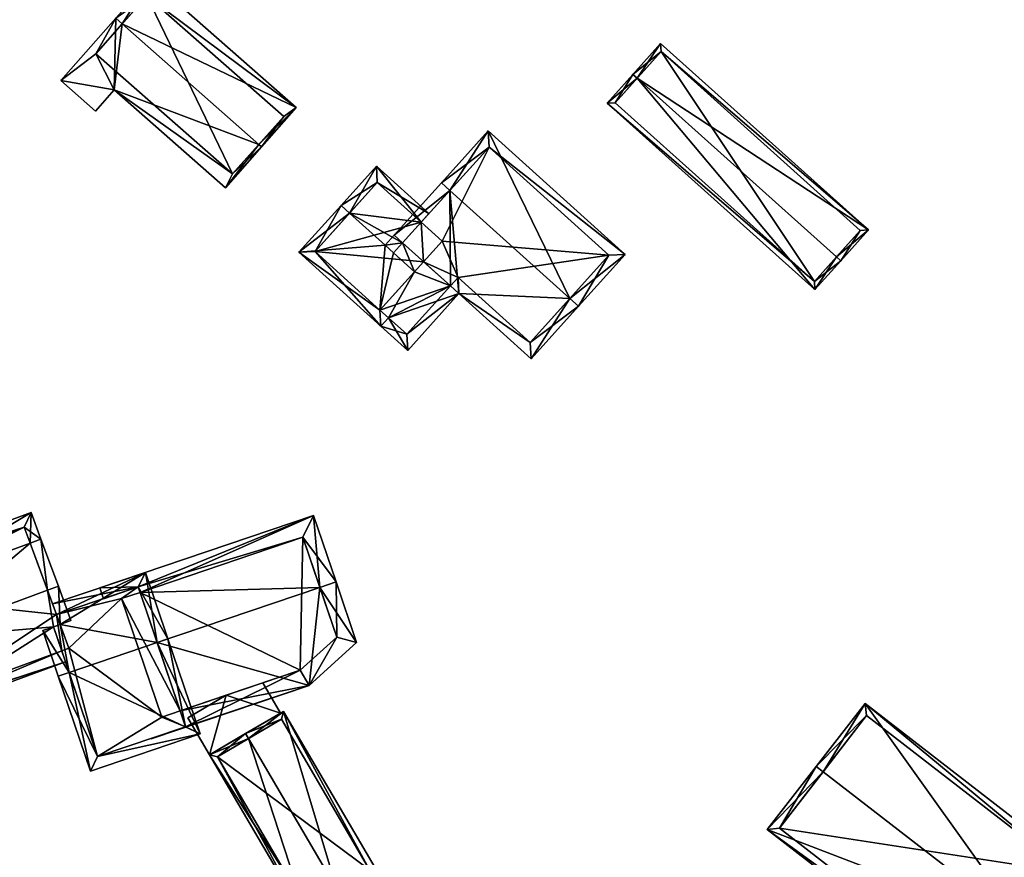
# Model space of a CAD drawing. Header units: inches. Extents: x 2685601 to 2690022, y 1235992 to 1239010.
# Tile 310 of 390: x 2689265 to 2689350, y 1237973 to 1238046. Entities that reach past the tile are written whole.
import ezdxf

# ---------------------------------------------------------------- set-up
doc = ezdxf.new("R2010")
doc.units = ezdxf.units.IN
doc.header["$MEASUREMENT"] = 0
doc.layers.add('Gebaeude Einzelhaus', color=10, linetype='Continuous')
doc.layers.add('Offenes Gebaeude', color=10, linetype='Continuous')

msp = doc.modelspace()

# ---------------------------------------------------------------- meshes
at = {"layer": 'Gebaeude Einzelhaus'}
mesh = msp.add_polyface(dxfattribs=at)
corners = [(2689285.394, 1238034.828, 497.935), (2689272.795, 1238039.571, 495.098), (2689282.478, 1238031.04, 495.098), (2689273.499, 1238045.309, 497.935), (2689272.94, 1238045.801, 497.935), (2689268.163, 1238040.38, 493.637), (2689271.171, 1238037.729, 493.637), (2689285.631, 1238034.619, 497.935), (2689288.64, 1238038.033, 495.028), (2689275.948, 1238049.216, 495.028), (2689283.1, 1238032.25, 495.882), (2689271.2, 1238042.7, 495.867), (2689287.55, 1238037.25, 495.864), (2689275.65, 1238047.75, 495.857), (2689283.1, 1238032.25, 488.747), (2689271.2, 1238042.7, 488.747), (2689287.55, 1238037.25, 488.747), (2689275.65, 1238047.75, 488.747)]
mesh.append_faces([[corners[k] for k in face] for face in [(13, 3, 4), (4, 3, 11), (4, 11, 5), (9, 13, 4), (12, 13, 8), (8, 13, 9), (0, 12, 7), (10, 0, 7), (7, 12, 8), (2, 10, 7), (11, 10, 1), (5, 11, 1), (1, 10, 2), (6, 5, 1), (3, 9, 4), (7, 8, 0), (0, 8, 3), (3, 8, 9), (0, 2, 7), (6, 1, 5), (5, 1, 4), (4, 1, 3), (3, 1, 0), (0, 1, 2)]], dxfattribs={"color": 13})
mesh.append_faces([[corners[k] for k in face] for face in [(14, 17, 16), (15, 17, 14), (13, 17, 3), (11, 17, 15), (3, 17, 11), (16, 17, 13), (12, 16, 13), (0, 16, 12), (14, 16, 10), (10, 16, 0), (15, 14, 11), (11, 14, 10)]], dxfattribs={"color": 41})
mesh = msp.add_polyface(dxfattribs=at)
corners = [(2689318.326, 1238040.58, 498.187), (2689338.448, 1238027.38, 497.05), (2689320.365, 1238043.603, 497.05), (2689335.663, 1238025.025, 498.187), (2689336.035, 1238024.691, 498.187), (2689317.953, 1238040.914, 498.187), (2689315.705, 1238038.408, 497.05), (2689333.788, 1238022.186, 497.05), (2689320.404, 1238042.896, 497.207), (2689337.741, 1238027.341, 497.208), (2689316.411, 1238038.446, 497.219), (2689333.749, 1238022.893, 497.219), (2689337.741, 1238027.341, 491.936), (2689320.404, 1238042.896, 491.936), (2689316.411, 1238038.446, 491.936), (2689333.749, 1238022.893, 491.936)]
mesh.append_faces([[corners[k] for k in face] for face in [(11, 3, 4), (4, 3, 9), (7, 11, 4), (10, 11, 6), (6, 11, 7), (0, 10, 5), (8, 0, 5), (5, 10, 6), (2, 8, 5), (9, 8, 1), (4, 9, 1), (1, 8, 2), (0, 7, 3), (3, 7, 4), (5, 6, 0), (0, 6, 7), (0, 2, 5), (4, 1, 3), (3, 1, 0), (0, 1, 2)]], dxfattribs={"color": 13})
mesh.append_faces([[corners[k] for k in face] for face in [(13, 15, 14), (12, 15, 13), (3, 15, 12), (11, 15, 3), (3, 12, 9), (14, 15, 10), (10, 15, 11), (13, 14, 0), (0, 14, 10), (8, 13, 0), (12, 13, 8), (9, 12, 8)]], dxfattribs={"color": 41})
mesh = msp.add_polyface(dxfattribs=at)
corners = [(2689312.457, 1238021.403, 504.793), (2689309.081, 1238016.17, 501.001), (2689313.2, 1238020.733, 504.793), (2689302.809, 1238021.831, 501.001), (2689302.023, 1238030.821, 504.794), (2689297.163, 1238026.929, 501.001), (2689301.281, 1238031.491, 504.794), (2689297.905, 1238026.259, 501.001), (2689302.067, 1238022.502, 501.001), (2689317.274, 1238025.246, 501.001), (2689305.356, 1238036.005, 501.001), (2689302.736, 1238023.244, 501.618), (2689309.009, 1238017.583, 501.618), (2689315.861, 1238025.174, 501.625), (2689305.429, 1238034.593, 501.624), (2689296.371, 1238026.051, 500.271), (2689297.113, 1238025.381, 500.271), (2689298.937, 1238023.734, 500.271), (2689296.675, 1238019.736, 497.504), (2689295.933, 1238020.406, 497.504), (2689302.066, 1238022.502, 501.001), (2689298.343, 1238016.884, 496.887), (2689296.005, 1238018.994, 496.887), (2689298.27, 1238018.296, 497.504), (2689302.736, 1238023.244, 488.625), (2689302.067, 1238022.502, 488.625), (2689309.009, 1238017.583, 488.625), (2689315.861, 1238025.174, 488.625), (2689305.429, 1238034.593, 488.625), (2689299.528, 1238028.057, 498.17), (2689299.528, 1238028.057, 488.625), (2689297.905, 1238026.259, 499.582), (2689299.73, 1238024.612, 488.625), (2689301.353, 1238026.41, 488.625), (2689295.933, 1238020.406, 488.625), (2689298.27, 1238018.296, 488.625), (2689302.066, 1238022.502, 488.625)]
mesh.append_faces([[corners[k] for k in face] for face in [(21, 23, 3), (3, 23, 20), (21, 22, 23), (23, 22, 18), (5, 7, 15), (15, 7, 16), (20, 18, 3), (3, 18, 21), (21, 18, 22), (7, 17, 20), (20, 17, 18), (18, 17, 19), (7, 16, 17), (5, 15, 7), (7, 15, 16), (9, 14, 10), (10, 14, 6), (6, 14, 4), (2, 13, 9), (9, 13, 14), (2, 0, 13), (3, 12, 1), (1, 12, 2), (2, 12, 0), (8, 11, 3), (3, 11, 12), (5, 4, 7), (5, 6, 4), (0, 10, 4), (4, 10, 6), (2, 9, 0), (0, 9, 10), (3, 4, 8), (8, 4, 7), (7, 4, 5), (5, 4, 6), (3, 0, 4), (3, 1, 0), (0, 1, 2)]], dxfattribs={"color": 13})
mesh.append_faces([[corners[k] for k in face] for face in [(34, 36, 35), (34, 32, 36), (35, 36, 23), (23, 36, 20), (18, 35, 23), (19, 34, 18), (18, 34, 35), (31, 16, 7), (24, 27, 26), (24, 33, 27), (27, 33, 28), (28, 33, 30), (24, 32, 33), (24, 25, 32), (7, 29, 31), (29, 28, 30), (29, 14, 28), (7, 4, 29), (29, 4, 14), (14, 27, 28), (14, 13, 27), (0, 12, 13), (13, 12, 27), (27, 12, 26), (12, 11, 26), (26, 11, 24), (25, 24, 8), (8, 24, 11)]], dxfattribs={"color": 41})
mesh = msp.add_polyface(dxfattribs=at)
corners = [(2689295.933, 1238020.406, 497.504), (2689288.866, 1238025.438, 496.887), (2689296.005, 1238018.994, 496.887), (2689296.371, 1238026.051, 500.271), (2689293.284, 1238028.838, 500.271), (2689292.541, 1238029.508, 500.271), (2689296.675, 1238019.736, 497.504), (2689297.113, 1238025.381, 500.271), (2689298.937, 1238023.734, 500.271), (2689299.528, 1238028.057, 498.17), (2689300.198, 1238028.799, 497.587), (2689295.626, 1238032.925, 497.587), (2689297.905, 1238026.259, 499.582), (2689290.279, 1238025.51, 497.504), (2689295.699, 1238031.513, 498.17), (2689295.699, 1238031.513, 488.625), (2689299.528, 1238028.057, 488.625), (2689290.279, 1238025.51, 488.625), (2689295.933, 1238020.406, 488.625), (2689301.353, 1238026.41, 488.625), (2689299.73, 1238024.612, 488.625)]
mesh.append_faces([[corners[k] for k in face] for face in [(14, 10, 9), (14, 11, 10), (14, 5, 11), (14, 4, 5), (2, 0, 6), (2, 13, 0), (13, 5, 4), (2, 1, 13), (13, 1, 5), (12, 3, 7), (9, 4, 12), (12, 4, 3), (9, 11, 4), (4, 11, 5), (9, 10, 11), (3, 0, 7), (7, 0, 8), (0, 2, 6), (5, 1, 4), (4, 1, 3), (3, 1, 0), (0, 1, 2)]], dxfattribs={"color": 13})
mesh.append_faces([[corners[k] for k in face] for face in [(16, 17, 15), (16, 20, 17), (17, 20, 18), (16, 19, 20), (17, 18, 13), (13, 18, 0), (13, 15, 17), (4, 14, 13), (13, 14, 15), (15, 9, 16), (15, 14, 9)]], dxfattribs={"color": 41})
mesh = msp.add_polyface(dxfattribs=at)
corners = [(2689266.994, 1237996.007, 494.368), (2689266.418, 1238000.463, 491.082), (2689265.479, 1238000.117, 491.082), (2689267.933, 1237996.353, 494.368), (2689255.634, 1237991.82, 494.368), (2689254.119, 1237995.931, 491.082), (2689254.434, 1237991.379, 494.368), (2689252.92, 1237995.489, 491.082), (2689254.435, 1237991.377, 494.367), (2689256.483, 1237985.818, 492.371), (2689268.554, 1237989.788, 492.22), (2689256.638, 1237985.398, 492.22), (2689268.232, 1237990.735, 492.557), (2689267.519, 1237992.837, 493.305), (2689268.089, 1237993.038, 493.302), (2689269.032, 1237993.37, 493.297), (2689256.745, 1237985.914, 492.371), (2689256.554, 1237986.433, 492.557), (2689265.563, 1238002.783, 490.071), (2689243.196, 1237994.54, 490.071), (2689244.989, 1237992.567, 491.082), (2689244.051, 1237992.221, 491.082), (2689245.566, 1237988.11, 494.368), (2689246.504, 1237988.456, 494.368), (2689258.029, 1237985.321, 490.197), (2689256.745, 1237985.914, 490.799), (2689256.483, 1237985.818, 490.799), (2689257.492, 1237986.779, 491.132), (2689256.554, 1237986.433, 491.132), (2689247.961, 1237981.611, 490.197), (2689248.554, 1237982.895, 490.799), (2689264.97, 1238001.499, 490.48), (2689244.48, 1237993.948, 490.48), (2689256.483, 1237985.818, 479.429), (2689256.745, 1237985.914, 479.429), (2689256.554, 1237986.433, 479.429), (2689268.232, 1237990.735, 479.429), (2689267.774, 1237993.891, 492.906), (2689267.774, 1237993.891, 479.429), (2689265.479, 1238000.117, 479.429), (2689252.92, 1237995.489, 479.429), (2689268.853, 1237990.964, 479.429), (2689264.97, 1238001.499, 479.429), (2689244.48, 1237993.948, 479.429), (2689248.554, 1237982.895, 479.429)]
mesh.append_faces([[corners[k] for k in face] for face in [(19, 32, 21), (21, 32, 20), (2, 31, 1), (1, 31, 18), (18, 31, 19), (19, 31, 32), (24, 25, 27), (27, 25, 28), (29, 26, 24), (24, 26, 25), (22, 30, 29), (29, 30, 26), (22, 23, 30), (21, 23, 22), (21, 20, 23), (29, 23, 22), (23, 8, 6), (24, 26, 29), (29, 26, 23), (23, 26, 8), (28, 25, 27), (27, 25, 24), (24, 25, 26), (20, 6, 7), (21, 23, 20), (20, 23, 6), (21, 22, 23), (5, 19, 7), (7, 19, 20), (20, 19, 21), (2, 18, 5), (5, 18, 19), (2, 1, 18), (3, 0, 1), (1, 0, 2), (0, 3, 14), (14, 3, 15), (9, 16, 11), (11, 16, 10), (10, 16, 12), (12, 16, 17), (0, 14, 3), (3, 14, 15), (4, 13, 0), (0, 13, 14), (4, 9, 13), (13, 9, 12), (12, 9, 10), (10, 9, 11), (4, 8, 9), (4, 6, 8), (4, 5, 6), (6, 5, 7), (0, 2, 4), (4, 2, 5), (3, 1, 0), (0, 1, 2)]], dxfattribs={"color": 13})
mesh.append_faces([[corners[k] for k in face] for face in [(39, 40, 42), (42, 40, 43), (43, 40, 44), (44, 40, 33), (30, 33, 26), (30, 44, 33), (20, 30, 23), (20, 44, 30), (20, 43, 44), (20, 32, 43), (32, 31, 43), (43, 31, 42), (31, 39, 42), (31, 2, 39), (33, 35, 34), (35, 38, 36), (36, 38, 41), (33, 40, 35), (35, 40, 38), (38, 40, 39), (37, 0, 14), (39, 2, 38), (38, 2, 37), (37, 2, 0), (28, 12, 17), (28, 36, 12), (28, 35, 36), (25, 28, 16), (16, 28, 17), (25, 35, 28), (25, 34, 35), (26, 25, 9), (9, 25, 16), (26, 34, 25), (26, 33, 34), (9, 8, 26)]], dxfattribs={"color": 41})
mesh = msp.add_polyface(dxfattribs=at)
corners = [(2689279.013, 1237984.131, 490.348), (2689276.001, 1237983.066, 490.323), (2689289.768, 1237987.734, 490.323), (2689275.988, 1237983.105, 490.348), (2689290.688, 1237996.264, 495), (2689293.9, 1237991.46, 491.647), (2689276.526, 1237991.463, 495), (2689278.544, 1237985.513, 491.225), (2689292.108, 1237996.745, 495), (2689274.885, 1237996.303, 491.935), (2689290.146, 1238002.533, 491.335), (2689271.54, 1237996.224, 491.335), (2689275.046, 1237995.829, 492.235), (2689271.861, 1237995.277, 491.935), (2689292.163, 1237991.914, 492.24), (2689288.993, 1237989.055, 491.225), (2689289.208, 1238000.631, 492.235), (2689292.163, 1237991.914, 479.429), (2689288.993, 1237989.055, 479.429), (2689289.208, 1238000.631, 479.429), (2689275.046, 1237995.829, 479.429), (2689285.745, 1237987.954, 489.872), (2689285.745, 1237987.954, 489.772), (2689282.554, 1237986.872, 489.59), (2689278.544, 1237985.513, 479.429), (2689282.554, 1237986.872, 489.69), (2689273.443, 1237995.285, 479.429), (2689276.94, 1237984.969, 479.429)]
mesh.append_faces([[corners[k] for k in face] for face in [(11, 9, 13), (9, 16, 12), (16, 8, 4), (11, 10, 9), (9, 10, 16), (16, 10, 8), (15, 0, 7), (0, 1, 3), (15, 2, 0), (0, 2, 1), (15, 14, 2), (2, 14, 5), (5, 14, 8), (8, 14, 4), (4, 12, 6), (9, 11, 13), (8, 10, 4), (4, 10, 12), (12, 10, 9), (9, 10, 11), (4, 5, 8), (0, 2, 7), (7, 2, 6), (6, 2, 4), (4, 2, 5), (3, 1, 0), (0, 1, 2)]], dxfattribs={"color": 13})
mesh.append_faces([[corners[k] for k in face] for face in [(20, 24, 26), (26, 24, 27), (20, 18, 24), (20, 19, 18), (18, 19, 17), (18, 22, 23), (23, 24, 18), (21, 7, 25), (25, 7, 23), (23, 7, 24), (22, 15, 21), (15, 22, 18), (21, 15, 7), (19, 20, 16), (16, 20, 12), (16, 17, 19), (4, 14, 16), (16, 14, 17), (14, 15, 17), (17, 15, 18)]], dxfattribs={"color": 41})
mesh = msp.add_polyface(dxfattribs=at)
corners = [(2689275.511, 1237997.571, 492.472), (2689267.428, 1237994.83, 492.472), (2689267.774, 1237993.891, 492.906), (2689268.089, 1237993.038, 493.302), (2689268.866, 1237988.866, 495.126), (2689267.519, 1237992.837, 493.305), (2689276.527, 1237991.463, 495.126), (2689266.577, 1237992.506, 493.31), (2689267.92, 1237988.545, 495.126), (2689277.474, 1237991.784, 495.126), (2689280.28, 1237983.505, 491.082), (2689270.726, 1237980.266, 491.082), (2689274.885, 1237996.303, 492.906), (2689271.353, 1237981.534, 491.545), (2689279.013, 1237984.131, 491.545), (2689276.526, 1237991.463, 495), (2689275.046, 1237995.829, 492.235), (2689274.885, 1237996.303, 491.935), (2689278.544, 1237985.513, 491.225), (2689279.013, 1237984.131, 490.348), (2689278.544, 1237985.513, 479.429), (2689279.013, 1237984.131, 479.429), (2689275.046, 1237995.829, 479.429), (2689274.885, 1237996.303, 479.429), (2689267.774, 1237993.891, 479.429), (2689268.232, 1237990.735, 492.557), (2689268.232, 1237990.735, 479.429), (2689271.353, 1237981.534, 479.429), (2689273.443, 1237995.285, 479.429), (2689268.853, 1237990.964, 479.429), (2689276.94, 1237984.969, 479.429)]
mesh.append_faces([[corners[k] for k in face] for face in [(10, 14, 9), (9, 14, 6), (10, 13, 14), (13, 8, 4), (10, 11, 13), (13, 11, 8), (4, 7, 5), (4, 8, 7), (0, 12, 1), (1, 12, 2), (0, 9, 12), (12, 9, 6), (11, 4, 8), (11, 10, 4), (4, 10, 6), (6, 10, 9), (0, 6, 9), (4, 7, 8), (4, 5, 7), (0, 3, 6), (6, 3, 4), (4, 3, 5), (0, 2, 3), (0, 1, 2)]], dxfattribs={"color": 13})
mesh.append_faces([[corners[k] for k in face] for face in [(29, 27, 26), (29, 30, 27), (27, 30, 21), (21, 30, 20), (23, 28, 24), (24, 28, 29), (29, 28, 30), (23, 22, 28), (27, 19, 13), (13, 19, 14), (27, 21, 19), (25, 4, 5), (27, 13, 26), (26, 13, 25), (25, 13, 4), (2, 17, 24), (24, 17, 23), (2, 12, 17), (17, 22, 23), (17, 16, 22), (18, 19, 20), (20, 19, 21), (18, 14, 19), (15, 6, 18), (18, 6, 14), (17, 12, 16), (16, 12, 15), (15, 12, 6)]], dxfattribs={"color": 41})
mesh = msp.add_polyface(dxfattribs=at)
corners = [(2689284.475, 1237983.1, 492.262), (2689284.223, 1237983.531, 492.262), (2689281.094, 1237981.698, 490.407), (2689288.903, 1237969.5, 490.699), (2689289.285, 1237967.719, 490.407), (2689288.913, 1237969.506, 490.705), (2689288.916, 1237969.478, 490.699), (2689292.415, 1237969.553, 492.262), (2689292.163, 1237969.984, 492.262), (2689287.525, 1237985.466, 490.407), (2689295.716, 1237971.488, 490.407), (2689294.312, 1237972.669, 490.705), (2689294.313, 1237972.667, 490.705), (2689294.314, 1237972.67, 490.705), (2689294.317, 1237972.665, 490.704), (2689281.778, 1237981.519, 490.663), (2689289.464, 1237968.403, 490.663), (2689295.033, 1237971.666, 490.649), (2689287.346, 1237984.783, 490.649), (2689289.525, 1237968.439, 490.405), (2689294.936, 1237971.609, 490.405), (2689289.525, 1237968.439, 490.305), (2689289.464, 1237968.403, 483.011), (2689294.936, 1237971.609, 490.305), (2689295.033, 1237971.666, 483.011), (2689287.346, 1237984.783, 483.011), (2689281.778, 1237981.519, 483.011)]
mesh.append_faces([[corners[k] for k in face] for face in [(0, 15, 1), (18, 0, 1), (17, 18, 9), (9, 18, 1), (10, 17, 9), (7, 16, 8), (8, 17, 7), (7, 17, 10), (15, 16, 4), (4, 16, 7), (1, 15, 2), (2, 15, 4), (13, 12, 14), (11, 12, 13), (10, 8, 7), (10, 9, 8), (8, 9, 0), (0, 9, 1), (8, 5, 6), (5, 8, 0), (6, 7, 8), (3, 4, 6), (6, 4, 7), (5, 2, 3), (2, 5, 0), (3, 2, 4), (0, 1, 2)]], dxfattribs={"color": 13})
mesh.append_faces([[corners[k] for k in face] for face in [(24, 26, 25), (24, 22, 26), (16, 15, 22), (22, 15, 26), (0, 18, 15), (15, 18, 26), (26, 18, 25), (18, 17, 25), (25, 17, 24), (17, 20, 23), (23, 24, 17), (21, 22, 23), (23, 22, 24), (19, 16, 21), (21, 16, 22), (20, 8, 19), (8, 20, 17), (19, 8, 16)]], dxfattribs={"color": 41})
mesh = msp.add_polyface(dxfattribs=at)
corners = [(2689352.187, 1237966.524, 504.819), (2689329.644, 1237975.175, 500.142), (2689348.52, 1237960.561, 500.142), (2689334.497, 1237980.219, 504.819), (2689333.905, 1237980.678, 504.819), (2689352.78, 1237966.065, 504.819), (2689357.029, 1237971.553, 500.142), (2689338.153, 1237986.165, 500.142), (2689348.386, 1237961.614, 500.646), (2689355.976, 1237971.419, 500.648), (2689338.286, 1237985.113, 500.648), (2689330.696, 1237975.309, 500.646), (2689338.286, 1237985.113, 488.911), (2689355.976, 1237971.419, 488.911), (2689330.696, 1237975.309, 488.911), (2689348.386, 1237961.614, 488.911)]
mesh.append_faces([[corners[k] for k in face] for face in [(11, 8, 1), (3, 11, 4), (10, 3, 4), (4, 11, 1), (9, 10, 7), (7, 10, 4), (6, 9, 7), (8, 0, 5), (5, 0, 9), (5, 9, 6), (1, 8, 2), (2, 8, 5), (0, 7, 3), (3, 7, 4), (5, 6, 0), (0, 6, 7), (0, 2, 5), (4, 1, 3), (3, 1, 0), (0, 1, 2)]], dxfattribs={"color": 13})
mesh.append_faces([[corners[k] for k in face] for face in [(13, 15, 14), (13, 14, 12), (8, 15, 13), (8, 13, 0), (0, 13, 9), (14, 15, 11), (11, 15, 8), (12, 14, 11), (3, 12, 11), (10, 12, 3), (13, 12, 9), (9, 12, 10)]], dxfattribs={"color": 41})
at = {"layer": 'Offenes Gebaeude'}
mesh = msp.add_polyface(dxfattribs=at)
corners = [(2689287.285, 1237985.326, 490.686), (2689285.745, 1237987.954, 489.872), (2689282.554, 1237986.872, 489.69), (2689281.094, 1237981.698, 490.686), (2689279.21, 1237984.913, 489.69), (2689281.094, 1237981.698, 490.586), (2689279.21, 1237984.913, 489.59), (2689287.285, 1237985.326, 490.586), (2689285.745, 1237987.954, 489.772), (2689282.554, 1237986.872, 489.59)]
mesh.append_faces([[corners[k] for k in face] for face in [(0, 2, 3), (3, 2, 4), (0, 1, 2)]], dxfattribs={"color": 13})
mesh.append_faces([[corners[k] for k in face] for face in [(9, 5, 6), (9, 7, 5), (9, 8, 7), (6, 2, 9), (6, 4, 2), (7, 1, 0), (7, 8, 1), (0, 3, 7), (7, 3, 5), (3, 4, 5), (5, 4, 6)]], dxfattribs={"color": 41})

doc.saveas('drawing.dxf')
